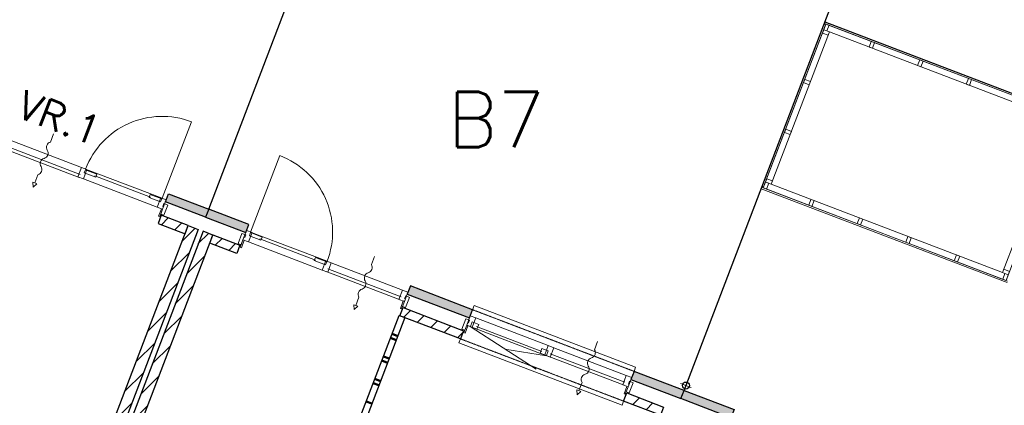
# Model space of a CAD drawing. Extents: x -1000932 to 2054797, y 285738 to 764020.
# Tile 334 of 656: x 212637 to 223860, y 582581 to 586980. Entities that reach past the tile are written whole.
import ezdxf

# ---------------------------------------------------------------- set-up
doc = ezdxf.new("R2010")
doc.units = 0
doc.header["$MEASUREMENT"] = 0
doc.linetypes.add('DASHED', pattern=[0.75, 0.5, -0.25])
doc.layers.add('31.', color=7, linetype='CONTINUOUS')
doc.layers.add('HATCH_REACTORS', color=7, linetype='CONTINUOUS')
doc.styles.get("Standard").update_dxf_attribs({"font": 'romans.shx'})
pattern_1 = [(45, (493651.67, 918770.12), (106.06602, -106.066015), [])]

msp = doc.modelspace()

# ---------------------------------------------------------------- hatches: boundary and pattern name
at = {"layer": '31.', "linetype": 'Continuous'}
for points in [[(214298.571, 584901.592), (214334.259, 584994.998), (214792.009, 584820.186), (214756.321, 584726.748)], [(215214.071, 584551.936), (215249.759, 584645.342), (214792.009, 584820.186), (214756.321, 584726.748)], [(217764.384, 583577.842), (217800.071, 583671.279), (217090.071, 583942.436), (217054.415, 583849.029)], [(220174.571, 582657.311), (220210.259, 582750.717), (219640.384, 582968.373), (219604.727, 582874.967)], [(220174.571, 582657.311), (220210.259, 582750.717), (220780.102, 582533.092), (220744.415, 582439.654)]]:
    msp.add_hatch(color=7, dxfattribs=at).paths.add_polyline_path(points, flags=0)
h = msp.add_hatch(dxfattribs=at)
h.set_pattern_fill('ARKEY_P_050A40_12', style=0, pattern_type=0)
h.set_pattern_definition(pattern_1)
h.paths.add_polyline_path([(214523.415, 584537.373), (214559.102, 584630.811), (214250.821, 584748.561), (214215.134, 584655.123)], flags=0)
h = msp.add_hatch(dxfattribs=at)
h.set_pattern_fill('ARKEY_P_050A40_12', style=0, pattern_type=0)
h.set_pattern_definition(pattern_1)
h.paths.add_polyline_path([(210764.227, 574358.686), (210652.134, 574401.529), (214559.102, 584630.779), (214671.196, 584587.967)], flags=0)
h = msp.add_hatch(dxfattribs=at)
h.set_pattern_fill('ARKEY_P_050A40_12', style=0, pattern_type=0)
h.set_pattern_definition(pattern_1)
h.paths.add_polyline_path([(210820.29, 574337.279), (210932.384, 574294.467), (214839.352, 584523.748), (214727.259, 584566.561)], flags=0)
h = msp.add_hatch(dxfattribs=at)
h.set_pattern_fill('ARKEY_P_050A40_12', style=0, pattern_type=0)
h.set_pattern_definition(pattern_1)
h.paths.add_polyline_path([(214803.665, 584430.342), (214839.352, 584523.779), (215147.634, 584406.029), (215111.946, 584312.592)], flags=0)
h = msp.add_hatch(dxfattribs=at)
h.set_pattern_fill('ARKEY_P_050A40_12', style=0, pattern_type=0)
h.set_pattern_definition(pattern_1)
h.paths.add_polyline_path([(216970.977, 583602.561), (217006.665, 583695.998), (217697.946, 583431.967), (217662.259, 583338.529)], flags=0)
h = msp.add_hatch(dxfattribs=at)
h.set_pattern_fill('ARKEY_P_050A40_12', style=0, pattern_type=0)
h.set_pattern_definition(pattern_1)
h.paths.add_polyline_path([(219521.29, 582628.498), (219556.977, 582721.936), (219977.352, 582561.373), (219941.665, 582467.936)], flags=0)

# ---------------------------------------------------------------- linework, layer by layer
at = {"layer": '31.', "color": 7, "linetype": 'Continuous', "lineweight": 50}
for p, q in [((216946.727, 583370.967), (216881.352, 583395.936)), ((216928.884, 583324.248), (216863.509, 583349.217)), ((216830.759, 583067.342), (216765.384, 583092.311)), ((216848.602, 583114.061), (216783.227, 583139.029)), ((216732.634, 582810.436), (216667.259, 582835.404)), ((216750.477, 582857.154), (216685.102, 582882.123)), ((216652.352, 582600.248), (216586.977, 582625.217))]:
    msp.add_line(p, q, dxfattribs=at)
at = {"layer": '31.', "color": 7, "linetype": 'Continuous', "lineweight": 25, "ltscale": 10}
for points in [[(214792.009, 584820.154), (216755.321, 589960.529)], [(220210.227, 582750.717), (222172.852, 587889.311)], [(221816.04, 586955.123), (227449.134, 584803.623)], [(214298.571, 584901.592), (214334.259, 584994.998)], [(214334.259, 584994.998), (214792.009, 584820.186)], [(214756.321, 584726.748), (214298.571, 584901.592)], [(214250.821, 584748.561), (214215.134, 584655.123)], [(214559.102, 584630.811), (214250.821, 584748.561)], [(214792.009, 584820.186), (214756.321, 584726.748)], [(214792.009, 584820.186), (214756.321, 584726.748)], [(215249.759, 584645.342), (214792.009, 584820.186)], [(210652.134, 574401.529), (214559.102, 584630.779)], [(214215.134, 584655.123), (214523.415, 584537.373)], [(214523.415, 584537.373), (214559.102, 584630.811)], [(214559.102, 584630.779), (214671.196, 584587.967)], [(214756.321, 584726.748), (215214.071, 584551.936)], [(215214.071, 584551.936), (215249.759, 584645.342)], [(214671.196, 584587.967), (210764.227, 574358.686)], [(214727.259, 584566.561), (210820.29, 574337.279)], [(210932.384, 574294.467), (214839.352, 584523.748)], [(214839.352, 584523.748), (214727.259, 584566.561)], [(214803.665, 584430.342), (214839.352, 584523.779)], [(214839.352, 584523.779), (215147.634, 584406.029)], [(215111.946, 584312.592), (214803.665, 584430.342)], [(215147.634, 584406.029), (215111.946, 584312.592)], [(217090.071, 583942.436), (217054.415, 583849.029)], [(217800.071, 583671.279), (217090.071, 583942.436)], [(217054.415, 583849.029), (217764.384, 583577.842)], [(216970.977, 583602.561), (217006.665, 583695.998)], [(217006.665, 583695.998), (217697.946, 583431.967)], [(217764.384, 583577.842), (217800.071, 583671.279)], [(217662.259, 583338.529), (216970.977, 583602.561)], [(217697.946, 583431.967), (217662.259, 583338.529)], [(219640.384, 582968.373), (219604.727, 582874.967)], [(220210.259, 582750.717), (219640.384, 582968.373)], [(219604.727, 582874.967), (220174.571, 582657.311)], [(219521.29, 582628.498), (219556.977, 582721.936)], [(219556.977, 582721.936), (219977.352, 582561.373)], [(220174.571, 582657.311), (220210.259, 582750.717)], [(220174.571, 582657.311), (220210.259, 582750.717)], [(220210.259, 582750.717), (220780.102, 582533.092)], [(219941.665, 582467.936), (219521.29, 582628.498)], [(220744.415, 582439.654), (220174.571, 582657.311)]]:
    msp.add_lwpolyline(points, dxfattribs=at)
at = {"layer": '31.', "color": 7, "linetype": 'Continuous', "lineweight": 18, "ltscale": 10}
for points in [[(221099.227, 585078.404), (221805.696, 586928.061)], [(224414.946, 585404.779), (224594.04, 585873.811), (221826.977, 586930.592), (221113.415, 585062.279), (223880.446, 584005.467), (224059.54, 584474.373)], [(221823.446, 586921.279), (221116.977, 585071.623)], [(221787.79, 586827.873), (221802.071, 586865.248), (221867.446, 586840.248), (221853.165, 586802.904), (221787.79, 586827.873)], [(221826.977, 586930.592), (221864.352, 586916.311), (221839.384, 586850.936), (221802.009, 586865.186), (221826.977, 586930.592)], [(221805.696, 586928.061), (221823.446, 586921.279)], [(221809.227, 586937.373), (221816.009, 586955.123)], [(224611.79, 585866.967), (221809.227, 586937.373)], [(221816.009, 586955.123), (224618.571, 585884.717)], [(222344.54, 586732.936), (222381.884, 586718.654), (222356.915, 586653.279), (222319.54, 586667.561), (222344.54, 586732.936)], [(222897.571, 586521.717), (222934.946, 586507.436), (222909.977, 586442.061), (222872.602, 586456.342), (222897.571, 586521.717)], [(221571.54, 586261.779), (221585.79, 586299.154), (221651.196, 586274.186), (221636.915, 586236.811), (221571.54, 586261.779)], [(223450.571, 586310.529), (223487.946, 586296.248), (223462.977, 586230.873), (223425.602, 586245.123), (223450.571, 586310.529)], [(221354.602, 585693.717), (221368.884, 585731.092), (221434.259, 585706.123), (221419.977, 585668.748), (221354.602, 585693.717)], [(213326.602, 585215.561), (212488.665, 585535.592)], [(213341.54, 585293.873), (212529.759, 585603.936)], [(213316.759, 585181.311), (212473.196, 585503.498)], [(214260.79, 584942.779), (213388.259, 585276.029)], [(214129.102, 584955.092), (213494.634, 585197.404)], [(214204.227, 584842.342), (213363.477, 585163.467)], [(221088.884, 585051.279), (221095.634, 585069.029)], [(221095.634, 585069.029), (223898.196, 583998.623)], [(221116.977, 585071.623), (221099.227, 585078.404)], [(221150.79, 585048.029), (221113.415, 585062.279), (221138.384, 585127.686), (221175.759, 585113.404), (221150.79, 585048.029)], [(221138.384, 585127.623), (221152.665, 585164.998), (221218.04, 585139.998), (221203.759, 585102.654), (221138.384, 585127.623)], [(223891.415, 583980.873), (221088.884, 585051.279)], [(221668.29, 584850.279), (221630.915, 584864.561), (221655.915, 584929.967), (221693.259, 584915.686), (221668.29, 584850.279)], [(214252.79, 584823.811), (214220.321, 584738.779)], [(214220.321, 584738.779), (214234.352, 584733.436)], [(214234.352, 584733.436), (214266.821, 584818.436)], [(214266.821, 584818.436), (214252.79, 584823.811)], [(222221.321, 584639.092), (222183.977, 584653.342), (222208.946, 584718.748), (222246.321, 584704.467), (222221.321, 584639.092)], [(215269.696, 584557.436), (216142.227, 584224.186)], [(222774.384, 584427.873), (222737.009, 584442.123), (222762.009, 584507.529), (222799.352, 584493.248), (222774.384, 584427.873)], [(215149.852, 584383.779), (215182.321, 584468.779)], [(215196.321, 584463.436), (215163.852, 584378.404)], [(215182.321, 584468.779), (215196.321, 584463.436)], [(215244.915, 584444.873), (216085.665, 584123.748)], [(215376.071, 584478.811), (216010.54, 584236.498)], [(215163.852, 584378.404), (215149.852, 584383.779)], [(223327.446, 584216.623), (223290.071, 584230.904), (223315.04, 584296.311), (223352.415, 584282.029), (223327.446, 584216.623)], [(216188.915, 584206.342), (217000.727, 583896.279)], [(216132.384, 584105.904), (216975.946, 583783.717)], [(216147.852, 584137.998), (216985.79, 583817.967)], [(223919.665, 584108.154), (223905.415, 584070.779), (223840.009, 584095.748), (223854.29, 584133.123), (223919.665, 584108.154)], [(223880.446, 584005.467), (223843.071, 584019.717), (223868.04, 584085.123), (223905.415, 584070.842), (223880.446, 584005.467)], [(217008.634, 583771.248), (216976.165, 583686.217)], [(216990.165, 583680.873), (217022.634, 583765.873)], [(217022.634, 583765.873), (217008.634, 583771.248)], [(219640.384, 582968.373), (219658.227, 583015.092), (217817.915, 583717.998), (217800.071, 583671.279)], [(215926.915, 580896.998), (216961.634, 583606.123)], [(216961.634, 583606.123), (217027.009, 583581.154)], [(216976.165, 583686.217), (216990.165, 583680.873)], [(217027.009, 583581.154), (215992.29, 580872.029)], [(217700.165, 583409.717), (217732.634, 583494.717)], [(217732.634, 583494.717), (217746.634, 583489.373)], [(218662.165, 583261.717), (217835.884, 583577.311)], [(217714.165, 583404.342), (217700.165, 583409.717)], [(217746.634, 583489.373), (217714.165, 583404.342)], [(218642.977, 583146.998), (217773.727, 583479.029)], [(218590.321, 583195.498), (217845.321, 583480.029)], [(217662.259, 583338.529), (217644.415, 583291.842), (219503.446, 582581.811), (219521.29, 582628.498)], [(219536.102, 582843.904), (218683.665, 583169.467)], [(219551.04, 582922.217), (218724.759, 583237.811)], [(219526.259, 582809.654), (218668.196, 583137.373)], [(220170.946, 582829.967), (220292.384, 582783.592)], [(220292.384, 582783.592), (220170.946, 582829.967)], [(220254.852, 582867.498), (220208.477, 582746.061)], [(220254.852, 582867.498), (220208.477, 582746.061)], [(219558.946, 582797.154), (219526.477, 582712.154)], [(219526.477, 582712.154), (219540.477, 582706.811)], [(219540.477, 582706.811), (219572.946, 582791.811)], [(219572.946, 582791.811), (219558.946, 582797.154)]]:
    msp.add_lwpolyline(points, dxfattribs=at)
at = {"layer": '31.', "color": 7, "linetype": 'Continuous', "lineweight": 13, "ltscale": 10}
for points in [[(224349.54, 585429.811), (224503.634, 585833.342), (221867.384, 586840.248), (221203.759, 585102.686), (223840.04, 584095.779), (223994.134, 584499.342)], [(217773.727, 583479.029), (218525.602, 582993.811)], [(218642.977, 583146.998), (218168.009, 583221.373)]]:
    msp.add_lwpolyline(points, dxfattribs=at)
for points in [[(213388.259, 585276.029, -0.414213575), (214594.04, 585815.311), (214260.79, 584942.779)], [(213023.071, 585677.779), (212987.384, 585584.373, 0.499999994), (212951.696, 585490.936, -0.499999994), (212916.04, 585397.529, 0.499999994), (212880.352, 585304.092, -0.499999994), (212844.665, 585210.686), (212808.977, 585117.279), (212785.634, 585126.186), (212791.165, 585070.561), (212832.352, 585108.342), (212808.977, 585117.279)], [(216142.227, 584224.186, 0.414213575), (215602.946, 585429.967), (215269.696, 584557.436)], [(216682.259, 584280.186), (216646.571, 584186.779, -0.499999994), (216610.884, 584093.342, 0.499999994), (216575.196, 583999.936, -0.499999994), (216539.509, 583906.529, 0.499999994), (216503.852, 583813.092), (216468.165, 583719.686), (216491.509, 583710.748), (216450.321, 583672.967), (216444.821, 583728.592), (216468.165, 583719.686)], [(219225.321, 583308.873), (219189.634, 583215.467, -0.499999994), (219153.946, 583122.061, 0.499999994), (219118.29, 583028.623, -0.499999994), (219082.602, 582935.217, 0.499999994), (219046.915, 582841.811), (219011.227, 582748.373), (219034.602, 582739.467), (218993.384, 582701.686), (218987.884, 582757.311), (219011.227, 582748.373)]]:
    msp.add_lwpolyline(points, format="xyb", dxfattribs=at)
at = {"layer": '31.', "color": 7, "linetype": 'Continuous', "lineweight": 18, "ltscale": 10}
for points in [[(213404.134, 585269.967), (213341.54, 585293.873), (213300.884, 585187.373), (213363.477, 585163.467)], [(213387.071, 585268.998), (213373.509, 585233.498), (213504.321, 585183.529), (213517.852, 585219.029)], [(214256.977, 584936.748), (214243.415, 584901.248), (214112.634, 584951.186), (214126.165, 584986.686)], [(214244.915, 584948.842), (214307.477, 584924.936), (214266.821, 584818.436), (214204.227, 584842.342)], [(214245.04, 584761.467), (214266.821, 584818.436), (214266.821, 584818.436), (214273.946, 584837.123), (214273.946, 584837.123), (214277.884, 584847.404), (214269.477, 584850.623), (214281.259, 584881.436), (214324.227, 584865.029), (214324.227, 584865.029), (214279.602, 584748.248)], [(215160.54, 584411.811), (215182.321, 584468.779), (215182.321, 584468.779), (215189.446, 584487.467), (215189.446, 584487.467), (215193.384, 584497.748), (215201.79, 584494.529), (215213.54, 584525.342), (215170.571, 584541.779), (215170.571, 584541.779), (215125.977, 584424.998)], [(215285.571, 584551.373), (215222.977, 584575.279), (215182.321, 584468.779), (215244.915, 584444.873)], [(215268.509, 584550.404), (215254.946, 584514.904), (215385.759, 584464.936), (215399.29, 584500.436)], [(216138.415, 584218.154), (216124.852, 584182.654), (215994.071, 584232.592), (216007.602, 584268.092)], [(216126.352, 584230.248), (216188.915, 584206.342), (216148.259, 584099.842), (216085.665, 584123.748)], [(217000.727, 583896.279), (217063.321, 583872.373), (217022.634, 583765.873), (216960.071, 583789.779)], [(217000.884, 583708.904), (217022.634, 583765.873), (217022.634, 583765.873), (217029.79, 583784.561), (217029.79, 583784.561), (217033.696, 583794.842), (217025.29, 583798.061), (217037.071, 583828.873), (217080.04, 583812.467), (217080.04, 583812.467), (217035.446, 583695.686)], [(217710.852, 583437.717), (217732.634, 583494.717), (217732.634, 583494.717), (217739.759, 583513.404), (217739.759, 583513.404), (217743.696, 583523.686), (217752.102, 583520.467), (217763.852, 583551.279), (217720.884, 583567.717), (217720.884, 583567.717), (217676.29, 583450.936)], [(217835.884, 583577.311), (217773.29, 583601.217), (217732.634, 583494.717), (217795.227, 583470.811)], [(217796.571, 583531.311), (217776.571, 583478.998), (217849.29, 583451.217), (217869.259, 583503.529)], [(218660.821, 583201.217), (218640.852, 583148.904), (218568.134, 583176.686), (218588.102, 583228.998)], [(218724.759, 583237.811), (218662.165, 583261.717), (218621.509, 583155.217), (218684.102, 583131.311)], [(219551.04, 582922.217), (219613.634, 582898.311), (219572.946, 582791.811), (219510.384, 582815.717)], [(219551.196, 582734.842), (219572.946, 582791.811), (219572.946, 582791.811), (219580.102, 582810.498), (219580.102, 582810.498), (219584.009, 582820.779), (219575.602, 582823.998), (219587.384, 582854.811), (219630.352, 582838.404), (219630.352, 582838.404), (219585.759, 582721.623)]]:
    msp.add_lwpolyline(points, close=True, dxfattribs=at)
at = {"layer": '31.', "color": 7, "linetype": 'DASHED', "lineweight": 18, "ltscale": 10}
for points in [[(217800.071, 583671.279), (219640.384, 582968.373)], [(219521.29, 582628.498), (217662.259, 583338.529)]]:
    msp.add_lwpolyline(points, dxfattribs=at)
at = {"layer": '31.', "color": 7, "linetype": 'Continuous'}
for radius in [40.011, 39.981]:
    msp.add_circle((220231.665, 582806.779), radius, dxfattribs=at)
at = {"layer": 'HATCH_REACTORS', "ltscale": 10}
for points in [[(214298.571, 584901.592), (214334.259, 584994.998), (214792.009, 584820.186), (214756.321, 584726.748)], [(214523.415, 584537.373), (214559.102, 584630.811), (214250.821, 584748.561), (214215.134, 584655.123)], [(215214.071, 584551.936), (215249.759, 584645.342), (214792.009, 584820.186), (214756.321, 584726.748)], [(210764.227, 574358.686), (210652.134, 574401.529), (214559.102, 584630.779), (214671.196, 584587.967)], [(210820.29, 574337.279), (210932.384, 574294.467), (214839.352, 584523.748), (214727.259, 584566.561)], [(214803.665, 584430.342), (214839.352, 584523.779), (215147.634, 584406.029), (215111.946, 584312.592)], [(217764.384, 583577.842), (217800.071, 583671.279), (217090.071, 583942.436), (217054.415, 583849.029)], [(216961.634, 583606.123), (217027.009, 583581.154), (215992.29, 580872.029), (215926.915, 580896.998)], [(216970.977, 583602.561), (217006.665, 583695.998), (217697.946, 583431.967), (217662.259, 583338.529)], [(220174.571, 582657.311), (220210.259, 582750.717), (219640.384, 582968.373), (219604.727, 582874.967)], [(219521.29, 582628.498), (219556.977, 582721.936), (219977.352, 582561.373), (219941.665, 582467.936)], [(220174.571, 582657.311), (220210.259, 582750.717), (220780.102, 582533.092), (220744.415, 582439.654)]]:
    msp.add_lwpolyline(points, close=True, dxfattribs=at)

# ---------------------------------------------------------------- texts
at = {"layer": '31.', "color": 7, "insert": (218069.009, 585526.279), "char_height": 630, "attachment_point": 8, "line_spacing_factor": 1.333333}
msp.add_mtext('B7', dxfattribs=at)
at = {"layer": '31.', "color": 7, "insert": (213033.477, 585708.154), "char_height": 324, "attachment_point": 8, "rotation": 339.0961519, "line_spacing_factor": 1.333333}
msp.add_mtext('VR.1', dxfattribs=at)

doc.saveas('drawing.dxf')
